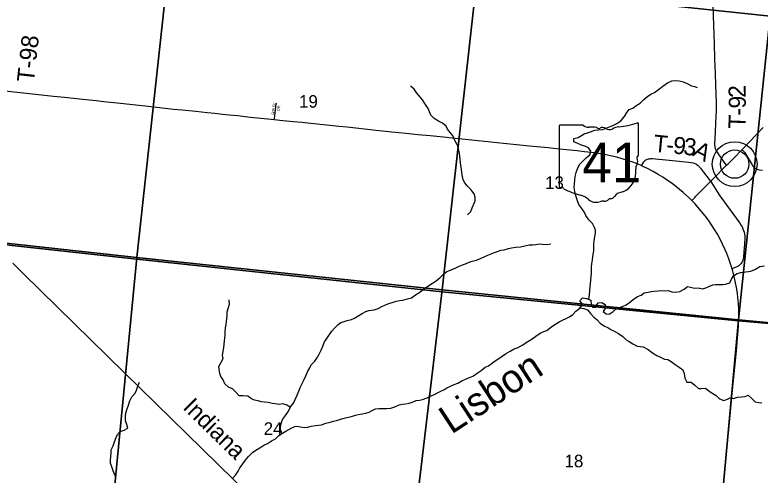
# Model space of a CAD drawing. Extents: x 1410790 to 1770854, y 566777 to 831614.
# Drawn here: x 1637179 to 1650256, y 674300 to 682381 of the extents above; entities that cross this region are included whole.
import ezdxf

# ---------------------------------------------------------------- set-up
doc = ezdxf.new("R2010")
doc.units = 0
for name, color, linetype in [('GM_X_Minor_River', 7, 'Continuous'), ('GM_X_Minor_River_Text', 7, 'Continuous'), ('GM_X_Rail_Line', 7, 'Continuous'), ('GM_X_Rail_Line_Text', 7, 'Continuous'), ('GM_X_Section', 7, 'Continuous'), ('GM_X_Section_Text', 7, 'Continuous'), ('GM_X_State_Location', 7, 'Continuous'), ('GM_X_State_Route', 7, 'Continuous'), ('GM_X_State_Shield', 7, 'Continuous'), ('GM_X_Township', 7, 'Continuous'), ('GM_X_Township_Road', 7, 'Continuous'), ('GM_X_Township_Road_Text', 7, 'Continuous'), ('GM_X_Township_Subdivision', 7, 'Continuous'), ('GM_X_Township_Subdivision_Text', 7, 'Continuous'), ('GM_X_Unincorporated', 7, 'Continuous'), ('GM_X_Unincorporated_Location', 7, 'Continuous')]:
    doc.layers.add(name, color=color, linetype=linetype)

msp = doc.modelspace()

# ---------------------------------------------------------------- linework, layer by layer
at = {"layer": 'GM_X_Minor_River'}
for points in [[(1647248, 677386), (1647262, 677465), (1647267, 677543), (1647271, 677605), (1647278, 677657), (1647284, 677721), (1647291, 677787), (1647296, 677837), (1647297, 677957), (1647301, 678009), (1647312, 678079), (1647322, 678135), (1647336, 678243), (1647338, 678301), (1647341, 678353), (1647345, 678413), (1647358, 678487), (1647367, 678547), (1647365, 678599), (1647350, 678649), (1647316, 678718), (1647253, 678783), (1647197, 678859), (1647166, 678922), (1647126, 678982), (1647077, 679051), (1647051, 679115), (1647036, 679167), (1647014, 679227), (1647003, 679280), (1646996, 679352), (1647000, 679408), (1647007, 679486), (1647009, 679542), (1647026, 679614), (1647053, 679680), (1647084, 679754), (1647136, 679803), (1647203, 679869), (1647266, 679922), (1647283, 679986), (1647247, 680048), (1647179, 680075), (1647123, 680096), (1647055, 680120), (1646987, 680151), (1646990, 680211), (1647064, 680228), (1647119, 680264), (1647171, 680293), (1647226, 680307), (1647278, 680330), (1647354, 680356), (1647420, 680361), (1647497, 680370), (1647551, 680394), (1647613, 680415), (1647670, 680437), (1647740, 680472), (1647813, 680523), (1647874, 680599), (1647915, 680665), (1647957, 680720), (1648020, 680744), (1648078, 680785), (1648151, 680833), (1648218, 680896), (1648286, 680951), (1648349, 680993), (1648401, 681018), (1648472, 681072), (1648549, 681127), (1648633, 681188), (1648706, 681224), (1648776, 681227), (1648836, 681224), (1648906, 681208), (1648978, 681175), (1649052, 681134), (1649102, 681124), (1649154, 681103)], [(1645124, 678868), (1645177, 678931), (1645204, 678993), (1645224, 679045), (1645255, 679113), (1645258, 679181), (1645236, 679241), (1645177, 679314), (1645115, 679378), (1645074, 679431), (1645048, 679483), (1645031, 679541), (1645021, 679606), (1645016, 679672), (1645005, 679736), (1644997, 679788), (1644992, 679844), (1644986, 679894), (1644979, 679950), (1644969, 680001), (1644952, 680073), (1644926, 680123), (1644887, 680196), (1644871, 680254), (1644816, 680313), (1644770, 680373), (1644745, 680425), (1644685, 680480), (1644611, 680517), (1644538, 680562), (1644480, 680622), (1644455, 680677), (1644429, 680735), (1644384, 680805), (1644332, 680888), (1644273, 680959), (1644233, 681009), (1644186, 681078), (1644120, 681127)], [(1641862, 675026), (1641842, 675081), (1641840, 675145), (1641851, 675207), (1641873, 675276), (1641930, 675344), (1641981, 675422), (1642016, 675499), (1642067, 675561), (1642095, 675627), (1642130, 675701), (1642161, 675774), (1642186, 675836), (1642221, 675908), (1642247, 675968), (1642282, 676046), (1642321, 676125), (1642356, 676183), (1642380, 676237), (1642445, 676302), (1642490, 676370), (1642518, 676424), (1642553, 676496), (1642584, 676565), (1642611, 676641), (1642651, 676697), (1642686, 676753), (1642741, 676826), (1642785, 676880), (1642850, 676947), (1642901, 676977), (1642957, 676998), (1643009, 677014), (1643084, 677035), (1643136, 677057), (1643188, 677084), (1643273, 677137), (1643338, 677171), (1643392, 677192), (1643484, 677203), (1643553, 677225), (1643607, 677252), (1643682, 677292), (1643738, 677313), (1643802, 677332), (1643869, 677354), (1643931, 677365), (1643987, 677371), (1644067, 677396), (1644136, 677415), (1644210, 677465), (1644283, 677514), (1644352, 677563), (1644426, 677615), (1644509, 677670), (1644572, 677713), (1644641, 677771), (1644707, 677832), (1644758, 677874), (1644836, 677905), (1644915, 677940), (1644973, 677966), (1645032, 677993), (1645086, 678007), (1645150, 678038), (1645201, 678054), (1645281, 678075), (1645352, 678106), (1645426, 678138), (1645480, 678163), (1645535, 678185), (1645595, 678208), (1645647, 678228), (1645706, 678247), (1645762, 678256), (1645842, 678276), (1645895, 678289), (1645967, 678300), (1646049, 678310), (1646130, 678327), (1646204, 678342), (1646270, 678346), (1646320, 678351), (1646388, 678360), (1646439, 678356), (1646509, 678351), (1646583, 678360)], [(1649244, 677569), (1649304, 677587), (1649358, 677610), (1649425, 677638), (1649475, 677645), (1649537, 677649), (1649601, 677648), (1649651, 677655), (1649724, 677675), (1649752, 677743), (1649787, 677798), (1649854, 677842), (1649918, 677857), (1650000, 677868), (1650052, 677876), (1650109, 677889), (1650177, 677915), (1650252, 677960), (1650332, 677977)], [(1643155, 675350), (1643206, 675364), (1643272, 675375), (1643340, 675386), (1643398, 675406), (1643451, 675437), (1643509, 675461), (1643567, 675470), (1643706, 675469), (1643778, 675478), (1643848, 675497), (1643923, 675531), (1643981, 675546), (1644031, 675552), (1644096, 675563), (1644150, 675581), (1644222, 675608), (1644281, 675613), (1644333, 675627), (1644413, 675658), (1644464, 675686), (1644540, 675713), (1644593, 675742), (1644653, 675774), (1644707, 675797), (1644758, 675831), (1644812, 675854), (1644889, 675892), (1644951, 675917), (1645024, 675954), (1645100, 675992), (1645173, 676019), (1645225, 676041), (1645290, 676090), (1645362, 676139), (1645433, 676193), (1645487, 676220), (1645538, 676254), (1645606, 676305), (1645673, 676349), (1645730, 676386), (1645790, 676430), (1645871, 676477), (1645939, 676518), (1645990, 676532), (1646040, 676557), (1646094, 676589), (1646151, 676630), (1646211, 676662), (1646274, 676707), (1646343, 676759), (1646407, 676798), (1646462, 676820), (1646514, 676839), (1646575, 676889), (1646639, 676930), (1646730, 676991), (1646911, 677080), (1646968, 677119), (1647024, 677179), (1647095, 677230), (1647140, 677304), (1647094, 677362), (1647141, 677414), (1647211, 677401), (1647283, 677372), (1647292, 677302), (1647318, 677242), (1647368, 677249), (1647415, 677325), (1647479, 677332), (1647535, 677298), (1647540, 677228), (1647504, 677174), (1647555, 677129), (1647605, 677127), (1647678, 677172), (1647732, 677218), (1647805, 677247), (1647892, 677282), (1647958, 677324), (1648031, 677385), (1648104, 677436), (1648168, 677460), (1648224, 677501), (1648291, 677513), (1648349, 677526), (1648399, 677528), (1648465, 677537), (1648518, 677540), (1648588, 677536), (1648640, 677541), (1648706, 677520), (1648774, 677510), (1648848, 677525), (1648921, 677564), (1648983, 677612), (1649033, 677601), (1649103, 677581), (1649172, 677586), (1649244, 677569)], [(1642012, 675491), (1641950, 675530), (1641880, 675549), (1641816, 675537), (1641746, 675550), (1641696, 675557), (1641622, 675577), (1641558, 675582), (1641502, 675587), (1641446, 675603), (1641386, 675616), (1641332, 675642), (1641264, 675687), (1641186, 675690), (1641116, 675691), (1641054, 675757), (1640995, 675816), (1640929, 675843), (1640865, 675905), (1640834, 675972), (1640790, 676034), (1640777, 676084), (1640763, 676155), (1640758, 676205), (1640795, 676273), (1640835, 676346), (1640822, 676400), (1640833, 676478), (1640845, 676536), (1640852, 676598), (1640857, 676650), (1640863, 676706), (1640870, 676758), (1640870, 676817), (1640875, 676885), (1640887, 676941), (1640894, 676995), (1640898, 677045), (1640903, 677097), (1640904, 677165), (1640929, 677245), (1640947, 677300), (1640938, 677375)], [(1647100, 677239), (1647161, 677223), (1647229, 677203), (1647277, 677136), (1647336, 677071), (1647396, 677029), (1647451, 676970), (1647527, 676915), (1647585, 676893), (1647637, 676854), (1647709, 676819), (1647770, 676789), (1647848, 676734), (1647908, 676675), (1647959, 676645), (1648025, 676606), (1648099, 676565), (1648155, 676559), (1648205, 676550), (1648289, 676503), (1648368, 676446), (1648444, 676398), (1648506, 676369), (1648580, 676334), (1648634, 676330), (1648696, 676295), (1648767, 676242), (1648833, 676195), (1648901, 676147), (1648922, 676082), (1648933, 676000), (1648969, 675934), (1649045, 675933), (1649109, 675880), (1649174, 675822), (1649224, 675821), (1649299, 675824), (1649362, 675772), (1649424, 675733), (1649486, 675700), (1649541, 675638), (1649617, 675609), (1649686, 675632), (1649736, 675662), (1649790, 675647), (1649860, 675671), (1649929, 675672), (1649995, 675683), (1650049, 675703), (1650109, 675646), (1650168, 675585), (1650234, 675577), (1650284, 675568)], [(1638955, 674276), (1638919, 674326), (1638896, 674393), (1638882, 674443), (1638857, 674509), (1638855, 674561), (1638864, 674625), (1638869, 674689), (1638871, 674743), (1638902, 674813), (1638929, 674885), (1638955, 674961), (1638978, 675015), (1639029, 675066), (1639097, 675088), (1639158, 675127), (1639144, 675189), (1639117, 675254), (1639117, 675328), (1639128, 675394), (1639151, 675466), (1639173, 675528), (1639196, 675605), (1639233, 675673), (1639290, 675741), (1639312, 675793), (1639335, 675860), (1639366, 675930)], [(1640989, 674234), (1641052, 674301), (1641097, 674371), (1641127, 674425), (1641170, 674482), (1641221, 674556), (1641280, 674627), (1641347, 674699), (1641407, 674736), (1641480, 674776), (1641548, 674823), (1641613, 674854), (1641683, 674902), (1641750, 674939), (1641811, 674993), (1641877, 675036), (1641932, 675070), (1641988, 675101), (1642040, 675133), (1642091, 675154), (1642141, 675162), (1642193, 675147), (1642267, 675136), (1642321, 675142), (1642380, 675159), (1642452, 675169), (1642506, 675174), (1642558, 675184), (1642635, 675211), (1642709, 675230), (1642769, 675246), (1642820, 675257), (1642882, 675279), (1642936, 675294), (1643003, 675309), (1643085, 675331), (1643155, 675350)]]:
    msp.add_lwpolyline(points, dxfattribs=at)
at = {"layer": 'GM_X_Rail_Line'}
msp.add_lwpolyline([(1647198, 668508), (1646320, 669313), (1646094, 669520), (1645881, 669716), (1645651, 669927), (1644707, 670796), (1643393, 671998), (1643044, 672319), (1643019, 672340), (1642406, 672904), (1642258, 673040), (1641732, 673523), (1641678, 673575), (1641607, 673643), (1641519, 673728), (1641487, 673759), (1641346, 673897), (1641188, 674052), (1641016, 674222), (1639102, 676097), (1637329, 677836), (1637141, 678021)], dxfattribs=at)
at = {"layer": 'GM_X_Section'}
for points in [[(1645810, 687990), (1650971, 687722), (1650431, 682360), (1645273, 682909)], [(1634606, 684004), (1639895, 683441), (1639320, 678118), (1633977, 678706)], [(1639895, 683441), (1645273, 682909), (1644675, 677552), (1639320, 678118)], [(1645273, 682909), (1650431, 682360), (1649878, 677024), (1644675, 677552)], [(1650431, 682360), (1655729, 681849), (1655247, 676522), (1649878, 677024)], [(1633977, 678706), (1639320, 678118), (1638802, 672801), (1633389, 673402)], [(1639320, 678118), (1644675, 677552), (1644044, 672229), (1638802, 672801)], [(1644675, 677552), (1649878, 677024), (1649390, 671715), (1644044, 672229)], [(1649878, 677024), (1655247, 676522), (1654755, 671228), (1649390, 671715)]]:
    msp.add_lwpolyline(points, close=True, dxfattribs=at)
at = {"layer": 'GM_X_State_Route'}
for points in [[(1640113, 680707), (1639961, 680722), (1639520, 680770), (1639031, 680823), (1638738, 680856), (1638607, 680869), (1638313, 680902), (1638052, 680929), (1637856, 680948), (1637538, 680984), (1637009, 681042)], [(1642213, 680489), (1642066, 680504), (1641880, 680522), (1641730, 680538), (1641674, 680544), (1641315, 680580), (1641087, 680606), (1640874, 680627), (1640685, 680647), (1640552, 680661), (1640352, 680682), (1640113, 680707)], [(1647044, 679991), (1646733, 680024), (1646537, 680044), (1646211, 680078), (1645754, 680124), (1645199, 680183), (1644905, 680210), (1644699, 680231), (1644464, 680256), (1644252, 680277), (1644040, 680299), (1643795, 680324), (1643518, 680352), (1643012, 680407), (1642865, 680421), (1642653, 680444), (1642425, 680467), (1642213, 680489)], [(1649058, 679120), (1649099, 679163), (1649114, 679180), (1649131, 679197), (1649175, 679242), (1649388, 679456), (1649441, 679509), (1649668, 679740), (1649694, 679766), (1649798, 679871), (1649933, 680012), (1649958, 680036), (1650061, 680142), (1650196, 680285), (1650308, 680406)], [(1649577, 673728), (1649640, 674376), (1649686, 674855), (1649715, 675161), (1649749, 675539), (1649774, 675798), (1649789, 675961), (1649811, 676195), (1649839, 676483), (1649866, 676777), (1649875, 676908), (1649879, 677009), (1649880, 677022), (1649881, 677137), (1649880, 677219), (1649875, 677317), (1649867, 677414), (1649857, 677496), (1649842, 677593), (1649821, 677705), (1649803, 677785), (1649778, 677880), (1649765, 677923), (1649744, 677990), (1649707, 678098), (1649672, 678190), (1649640, 678265), (1649599, 678354), (1649555, 678442), (1649508, 678528), (1649458, 678612), (1649405, 678695), (1649349, 678776), (1649290, 678854), (1649229, 678931), (1649165, 679006), (1649115, 679062), (1649058, 679120), (1649017, 679160), (1648905, 679263), (1648843, 679317), (1648779, 679369), (1648713, 679418), (1648632, 679475), (1648550, 679529), (1648466, 679580), (1648380, 679629), (1648278, 679682), (1648189, 679725), (1648170, 679734), (1648114, 679758), (1648022, 679794), (1647945, 679821), (1647835, 679856), (1647740, 679883), (1647660, 679903), (1647548, 679926), (1647451, 679943), (1647353, 679957), (1647174, 679978), (1647044, 679991)]]:
    msp.add_lwpolyline(points, dxfattribs=at)
at = {"layer": 'GM_X_State_Shield'}
for p, q in [((1646729, 680424), (1646729, 679368)), ((1647150, 680443), (1646743, 680443)), ((1648121, 679916), (1648121, 680469)), ((1648121, 679916), (1648121, 679916))]:
    msp.add_line(p, q, dxfattribs=at)
for centre, radius, start, end in [((1646745, 680427), 16.1, 98.1301, 188.1301), ((1647248, 680565), 156, 231.6195, 271.1119), ((1647299, 679849), 562, 80.4867, 94.9883), ((1647427, 680432), 45.1, 219.7921, 297.1024), ((1647493, 680310), 93.8, 54.4667, 119.1411), ((1647814, 680120), 297, 97.3462, 120.7689), ((1647625, 681883), 1476, 275.8445, 288.9065), ((1648106, 680471), 15.5, 351.8621, 97.738), ((1647614, 680478), 113, 233.8562, 294.8282), ((1648118, 679875), 24, 107.944, 210.337), ((1648105, 679914), 16.6, 289.6038, 7.7341), ((1648177, 679685), 105, 136.8065, 186.9296), ((1647965, 679806), 144, 340.033, 23.6496), ((1647708, 679614), 369, 292.3089, 8.9858), ((1646745, 679365), 16.3, 171.9584, 258.3066), ((1646748, 679474), 124, 267.339, 280.6039), ((1646773, 679307), 44.8, 29.7484, 93.2717), ((1647338, 680256), 1066, 240.4129, 257.1985), ((1647020, 678893), 334, 47.1842, 75.836), ((1647864, 679071), 202, 94.4031, 142.5768), ((1647381, 679302), 212, 230.7004, 286.2918), ((1647504, 678936), 174, 85.6951, 111.2099), ((1647519, 679222), 113, 268.777, 315.5493), ((1647621, 679120), 31.8, 65.7517, 132.6484), ((1647607, 679265), 119, 282.8732, 323.2771)]:
    msp.add_arc(centre, radius, start, end, dxfattribs=at)
at = {"layer": 'GM_X_Township'}
for points in [[(1629570, 687086), (1628688, 679300), (1629255, 679234), (1630852, 679046), (1631080, 679016), (1631617, 678954), (1631797, 678934), (1631960, 678917), (1632647, 678842), (1633970, 678678), (1639318, 678094), (1644674, 677520), (1649879, 677009), (1656836, 676404), (1657686, 676331), (1659011, 676224), (1669822, 675181), (1671693, 682151), (1671974, 683181)], [(1636122, 649546), (1640009, 649114), (1640422, 649068), (1644155, 648666), (1646054, 648559), (1645905, 647740), (1652288, 647008), (1656287, 646528), (1662403, 645855), (1663296, 649933), (1663561, 650929), (1666084, 660564), (1666885, 663874), (1667581, 666498), (1667943, 667921), (1669783, 675026), (1669822, 675181), (1659011, 676224), (1657686, 676331), (1656836, 676404), (1649879, 677009), (1644674, 677520), (1639318, 678094), (1633970, 678678)]]:
    msp.add_lwpolyline(points, dxfattribs=at)
at = {"layer": 'GM_X_Township_Road'}
for points in [[(1649544, 679911), (1649538, 679921), (1649503, 679976), (1649487, 680005), (1649479, 680020), (1649473, 680036), (1649469, 680052), (1649466, 680068), (1649463, 680102), (1649462, 680135), (1649465, 680200), (1649486, 680610), (1649488, 680691), (1649490, 680783), (1649489, 680839), (1649484, 680986), (1649478, 681150), (1649472, 681351), (1649464, 681609), (1649454, 681871), (1649449, 682035), (1649438, 682362), (1649424, 682739)], [(1649933, 680012), (1649944, 680007), (1649953, 680001), (1649960, 679995), (1649967, 679989), (1649976, 679979), (1649981, 679971), (1649998, 679943), (1650114, 679748), (1650123, 679733), (1650132, 679722), (1650142, 679710), (1650154, 679698), (1650167, 679689), (1650180, 679681), (1650198, 679674), (1650219, 679667), (1650248, 679661), (1650297, 679656)], [(1649668, 679740), (1649643, 679773), (1649613, 679813), (1649565, 679880), (1649544, 679911)], [(1648170, 679734), (1648184, 679754), (1648197, 679774), (1648216, 679801), (1648227, 679813), (1648240, 679824), (1648253, 679834), (1648267, 679843), (1648282, 679849), (1648297, 679854), (1648314, 679856), (1648330, 679858), (1648363, 679857), (1648477, 679846), (1648542, 679839), (1648836, 679810), (1649000, 679795), (1649049, 679789), (1649081, 679782), (1649097, 679777), (1649112, 679771), (1649127, 679764), (1649141, 679756), (1649154, 679746), (1649167, 679736), (1649178, 679724), (1649189, 679712), (1649210, 679687), (1649260, 679622), (1649362, 679493), (1649388, 679456)], [(1649388, 679456), (1649390, 679453), (1649497, 679287), (1649552, 679206), (1649725, 678966), (1649898, 678726), (1649925, 678685), (1649941, 678657), (1649955, 678627), (1649967, 678597), (1649977, 678565), (1649983, 678533), (1649987, 678500), (1649988, 678468), (1649982, 678353), (1649973, 678222), (1649965, 678124), (1649959, 678091), (1649955, 678075), (1649949, 678060), (1649942, 678045), (1649934, 678031), (1649925, 678018), (1649914, 678005), (1649903, 677993), (1649890, 677983), (1649877, 677973), (1649863, 677965), (1649848, 677957), (1649818, 677944), (1649777, 677928), (1649765, 677923)]]:
    msp.add_lwpolyline(points, dxfattribs=at)
at = {"layer": 'GM_X_Township_Subdivision'}
msp.add_lwpolyline([(1641730, 680538), (1641732, 680559), (1641745, 680658), (1641765, 680818), (1641767, 680834)], dxfattribs=at)
at = {"layer": 'GM_X_Unincorporated'}
for radius in [393, 249]:
    msp.add_circle((1649810, 679760), radius, dxfattribs=at)
at = {"layer": 'GM_X_Unincorporated_Location'}
msp.add_line((1649810, 679760), (1649810, 679760), dxfattribs=at)

# ---------------------------------------------------------------- texts
at = {"layer": 'GM_X_Minor_River_Text'}
msp.add_text('Lisbon', height=500, rotation=33.1793, dxfattribs=at).set_placement((1644837, 675008))
at = {"layer": 'GM_X_Rail_Line_Text'}
msp.add_text('Indiana', height=299, rotation=315.6086, dxfattribs=at).set_placement((1640112, 675473))
at = {"layer": 'GM_X_Section_Text'}
for s, p in [('19', (1642166, 680751)), ('13', (1646484, 679325)), ('24', (1641545, 675006)), ('18', (1646825, 674437))]:
    msp.add_text(s, height=221, rotation=0, dxfattribs=at).set_placement(p)
at = {"layer": 'GM_X_State_Location'}
msp.add_text('41', height=1, rotation=0, dxfattribs=at).set_placement((1647158, 679753))
for s in ['s', 'r']:
    msp.add_text(s, height=1, dxfattribs=at).set_placement((1647409, 679826))
at = {"layer": 'GM_X_State_Shield'}
msp.add_text('41', height=696.1, dxfattribs=at).set_placement((1647136, 679442))
at = {"layer": 'GM_X_Township_Road_Text'}
for s, rotation, p in [('T-98', 83.628, (1637511, 681187)), ('2', 91.1311, (1650005, 680927)), ('9', 90.4136, (1650007, 680738)), ('-', 89.4195, (1650006, 680609)), ('T', 87.7838, (1649997, 680376)), ('T', 354.4873, (1648375, 679980)), ('9', 354.4426, (1648719, 679947)), ('3', 353.4572, (1648900, 679929)), ('A', 332.3045, (1649054, 679917)), ('-', 354.4621, (1648598, 679958))]:
    msp.add_text(s, height=300, rotation=rotation, dxfattribs=at).set_placement(p)
at = {"layer": 'GM_X_Township_Subdivision_Text'}
for s, rotation, p in [('E', 83.4003, (1641748, 680755)), ('Y', 81.1791, (1641752, 680789)), ('DR', 83.994, (1641825, 680690)), ('R', 83.4037, (1641733, 680624)), ('I', 83.3846, (1641737, 680663)), ('P', 83.3732, (1641740, 680685)), ('L', 83.3949, (1641744, 680720))]:
    msp.add_text(s, height=50, rotation=rotation, dxfattribs=at).set_placement(p)

doc.saveas('drawing.dxf')
